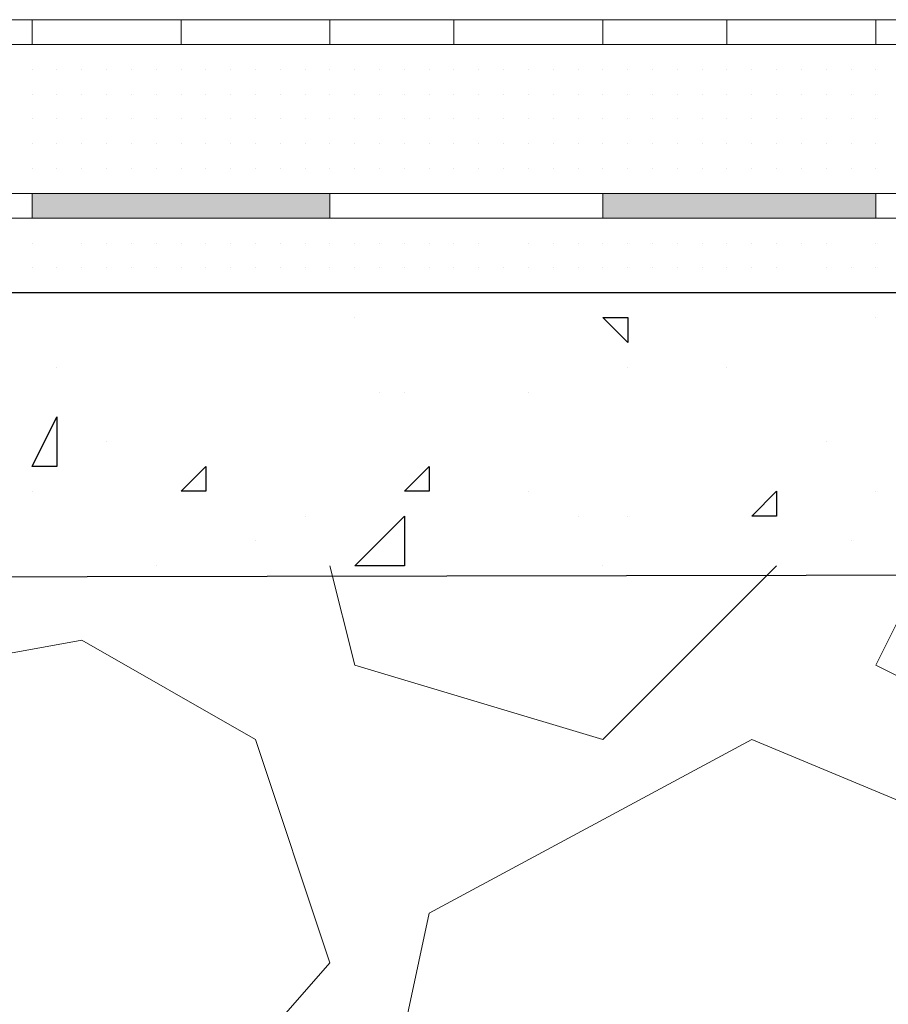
# Model space of a CAD drawing. Header units: metres. Extents: x 5.7 to 89.8, y 4 to 63.5.
# Tile 374 of 475: x 61.561 to 61.898, y 49.475 to 49.858. Entities that reach past the tile are written whole.
import ezdxf

# ---------------------------------------------------------------- set-up
doc = ezdxf.new("R2010")
doc.units = ezdxf.units.M
doc.header["$MEASUREMENT"] = 0
for name, color, linetype in [('PDF17_hatch', 7, 'Continuous'), ('PDF17_hatch-borshi', 7, 'Continuous'), ('PDF17_Isogam', 7, 'Continuous'), ('PDF17_kaff', 7, 'Continuous')]:
    doc.layers.add(name, color=color, linetype=linetype)

msp = doc.modelspace()

# ---------------------------------------------------------------- linework, layer by layer
at = {"layer": 'PDF17_hatch', "lineweight": 25}
for points in [[(61.69105, 49.74194), (61.69105, 49.74194)], [(61.8933, 49.74194), (61.8933, 49.74194)], [(61.57547, 49.72268), (61.57547, 49.72268)], [(61.79699, 49.72268), (61.79699, 49.72268)], [(61.83551, 49.72268), (61.83551, 49.72268)], [(61.70068, 49.71304), (61.70068, 49.71304)], [(61.71031, 49.71304), (61.71031, 49.71304)], [(61.75846, 49.71304), (61.75846, 49.71304)], [(61.59473, 49.69378), (61.59473, 49.69378)], [(61.59473, 49.69378), (61.59473, 49.69378)], [(61.87404, 49.69378), (61.87404, 49.69378)], [(61.56584, 49.67452), (61.56584, 49.67452)], [(61.75846, 49.67452), (61.75846, 49.67452)], [(61.8933, 49.67452), (61.8933, 49.67452)], [(61.67178, 49.66489), (61.67178, 49.66489)], [(61.77773, 49.66489), (61.77773, 49.66489)], [(61.79699, 49.66489), (61.79699, 49.66489)], [(61.65252, 49.65526), (61.65252, 49.65526)], [(61.88367, 49.65526), (61.88367, 49.65526)], [(61.614, 49.64563), (61.614, 49.64563)], [(61.69105, 49.64563), (61.69105, 49.64563)], [(61.71031, 49.64563), (61.71031, 49.64563)], [(61.78736, 49.64563), (61.78736, 49.64563)]]:
    msp.add_lwpolyline(points, dxfattribs=at)
for points in [[(61.79699, 49.74194), (61.79699, 49.73231), (61.78736, 49.74194)], [(61.57547, 49.70341), (61.57547, 49.68415), (61.56584, 49.68415)], [(61.63326, 49.68415), (61.63326, 49.67452), (61.62363, 49.67452)], [(61.71994, 49.68415), (61.71994, 49.67452), (61.71031, 49.67452)], [(61.85478, 49.67452), (61.85478, 49.66489), (61.84515, 49.66489)], [(61.71031, 49.64563), (61.69105, 49.64563), (61.71031, 49.66489)]]:
    msp.add_lwpolyline(points, close=True, dxfattribs=at)
at = {"layer": 'PDF17_hatch-borshi', "lineweight": 18}
for points in [[(61.56584, 49.84788), (61.56584, 49.84788)], [(61.57547, 49.84788), (61.57547, 49.84788)], [(61.5851, 49.84788), (61.5851, 49.84788)], [(61.5851, 49.84788), (61.5851, 49.84788)], [(61.5851, 49.84788), (61.5851, 49.84788)], [(61.59473, 49.84788), (61.59473, 49.84788)], [(61.59473, 49.84788), (61.59473, 49.84788)], [(61.60437, 49.84788), (61.60437, 49.84788)], [(61.60437, 49.84788), (61.60437, 49.84788)], [(61.614, 49.84788), (61.614, 49.84788)], [(61.614, 49.84788), (61.614, 49.84788)], [(61.62363, 49.84788), (61.62363, 49.84788)], [(61.63326, 49.84788), (61.63326, 49.84788)], [(61.63326, 49.84788), (61.63326, 49.84788)], [(61.63326, 49.84788), (61.63326, 49.84788)], [(61.64289, 49.84788), (61.64289, 49.84788)], [(61.64289, 49.84788), (61.64289, 49.84788)], [(61.65252, 49.84788), (61.65252, 49.84788)], [(61.65252, 49.84788), (61.65252, 49.84788)], [(61.66215, 49.84788), (61.66215, 49.84788)], [(61.67178, 49.84788), (61.67178, 49.84788)], [(61.68142, 49.84788), (61.68142, 49.84788)], [(61.69105, 49.84788), (61.69105, 49.84788)], [(61.69105, 49.84788), (61.69105, 49.84788)], [(61.70068, 49.84788), (61.70068, 49.84788)], [(61.70068, 49.84788), (61.70068, 49.84788)], [(61.70068, 49.84788), (61.70068, 49.84788)], [(61.71994, 49.84788), (61.71994, 49.84788)], [(61.71994, 49.84788), (61.71994, 49.84788)], [(61.7392, 49.84788), (61.7392, 49.84788)], [(61.75846, 49.84788), (61.75846, 49.84788)], [(61.7681, 49.84788), (61.7681, 49.84788)], [(61.78736, 49.84788), (61.78736, 49.84788)], [(61.79699, 49.84788), (61.79699, 49.84788)], [(61.80662, 49.84788), (61.80662, 49.84788)], [(61.80662, 49.84788), (61.80662, 49.84788)], [(61.82588, 49.84788), (61.82588, 49.84788)], [(61.83551, 49.84788), (61.83551, 49.84788)], [(61.84515, 49.84788), (61.84515, 49.84788)], [(61.85478, 49.84788), (61.85478, 49.84788)], [(61.86441, 49.84788), (61.86441, 49.84788)], [(61.87404, 49.84788), (61.87404, 49.84788)], [(61.87404, 49.84788), (61.87404, 49.84788)], [(61.88367, 49.84788), (61.88367, 49.84788)], [(61.8933, 49.84788), (61.8933, 49.84788)], [(61.8933, 49.84788), (61.8933, 49.84788)], [(61.56584, 49.83825), (61.56584, 49.83825)], [(61.56584, 49.83825), (61.56584, 49.83825)], [(61.56584, 49.83825), (61.56584, 49.83825)], [(61.56584, 49.83825), (61.56584, 49.83825)], [(61.57547, 49.83825), (61.57547, 49.83825)], [(61.57547, 49.83825), (61.57547, 49.83825)], [(61.57547, 49.83825), (61.57547, 49.83825)], [(61.57547, 49.83825), (61.57547, 49.83825)], [(61.5851, 49.83825), (61.5851, 49.83825)], [(61.5851, 49.83825), (61.5851, 49.83825)], [(61.5851, 49.83825), (61.5851, 49.83825)], [(61.5851, 49.83825), (61.5851, 49.83825)], [(61.59473, 49.83825), (61.59473, 49.83825)], [(61.59473, 49.83825), (61.59473, 49.83825)], [(61.60437, 49.83825), (61.60437, 49.83825)], [(61.60437, 49.83825), (61.60437, 49.83825)], [(61.60437, 49.83825), (61.60437, 49.83825)], [(61.614, 49.83825), (61.614, 49.83825)], [(61.614, 49.83825), (61.614, 49.83825)], [(61.614, 49.83825), (61.614, 49.83825)], [(61.62363, 49.83825), (61.62363, 49.83825)], [(61.62363, 49.83825), (61.62363, 49.83825)], [(61.62363, 49.83825), (61.62363, 49.83825)], [(61.62363, 49.83825), (61.62363, 49.83825)], [(61.63326, 49.83825), (61.63326, 49.83825)], [(61.63326, 49.83825), (61.63326, 49.83825)], [(61.63326, 49.83825), (61.63326, 49.83825)], [(61.64289, 49.83825), (61.64289, 49.83825)], [(61.64289, 49.83825), (61.64289, 49.83825)], [(61.64289, 49.83825), (61.64289, 49.83825)], [(61.64289, 49.83825), (61.64289, 49.83825)], [(61.65252, 49.83825), (61.65252, 49.83825)], [(61.65252, 49.83825), (61.65252, 49.83825)], [(61.65252, 49.83825), (61.65252, 49.83825)], [(61.65252, 49.83825), (61.65252, 49.83825)], [(61.65252, 49.83825), (61.65252, 49.83825)], [(61.66215, 49.83825), (61.66215, 49.83825)], [(61.66215, 49.83825), (61.66215, 49.83825)], [(61.66215, 49.83825), (61.66215, 49.83825)], [(61.66215, 49.83825), (61.66215, 49.83825)], [(61.67178, 49.83825), (61.67178, 49.83825)], [(61.67178, 49.83825), (61.67178, 49.83825)], [(61.67178, 49.83825), (61.67178, 49.83825)], [(61.67178, 49.83825), (61.67178, 49.83825)], [(61.68142, 49.83825), (61.68142, 49.83825)], [(61.68142, 49.83825), (61.68142, 49.83825)], [(61.68142, 49.83825), (61.68142, 49.83825)], [(61.68142, 49.83825), (61.68142, 49.83825)], [(61.69105, 49.83825), (61.69105, 49.83825)], [(61.69105, 49.83825), (61.69105, 49.83825)], [(61.69105, 49.83825), (61.69105, 49.83825)], [(61.70068, 49.83825), (61.70068, 49.83825)], [(61.70068, 49.83825), (61.70068, 49.83825)], [(61.71031, 49.83825), (61.71031, 49.83825)], [(61.71031, 49.83825), (61.71031, 49.83825)], [(61.71031, 49.83825), (61.71031, 49.83825)], [(61.71031, 49.83825), (61.71031, 49.83825)], [(61.71994, 49.83825), (61.71994, 49.83825)], [(61.71994, 49.83825), (61.71994, 49.83825)], [(61.71994, 49.83825), (61.71994, 49.83825)], [(61.72957, 49.83825), (61.72957, 49.83825)], [(61.72957, 49.83825), (61.72957, 49.83825)], [(61.72957, 49.83825), (61.72957, 49.83825)], [(61.72957, 49.83825), (61.72957, 49.83825)], [(61.7392, 49.83825), (61.7392, 49.83825)], [(61.7392, 49.83825), (61.7392, 49.83825)], [(61.7392, 49.83825), (61.7392, 49.83825)], [(61.7392, 49.83825), (61.7392, 49.83825)], [(61.74883, 49.83825), (61.74883, 49.83825)], [(61.74883, 49.83825), (61.74883, 49.83825)], [(61.74883, 49.83825), (61.74883, 49.83825)], [(61.74883, 49.83825), (61.74883, 49.83825)], [(61.75846, 49.83825), (61.75846, 49.83825)], [(61.75846, 49.83825), (61.75846, 49.83825)], [(61.75846, 49.83825), (61.75846, 49.83825)], [(61.7681, 49.83825), (61.7681, 49.83825)], [(61.7681, 49.83825), (61.7681, 49.83825)], [(61.7681, 49.83825), (61.7681, 49.83825)], [(61.7681, 49.83825), (61.7681, 49.83825)], [(61.77773, 49.83825), (61.77773, 49.83825)], [(61.77773, 49.83825), (61.77773, 49.83825)], [(61.77773, 49.83825), (61.77773, 49.83825)], [(61.77773, 49.83825), (61.77773, 49.83825)], [(61.78736, 49.83825), (61.78736, 49.83825)], [(61.78736, 49.83825), (61.78736, 49.83825)], [(61.78736, 49.83825), (61.78736, 49.83825)], [(61.78736, 49.83825), (61.78736, 49.83825)], [(61.79699, 49.83825), (61.79699, 49.83825)], [(61.79699, 49.83825), (61.79699, 49.83825)], [(61.79699, 49.83825), (61.79699, 49.83825)], [(61.79699, 49.83825), (61.79699, 49.83825)], [(61.80662, 49.83825), (61.80662, 49.83825)], [(61.81625, 49.83825), (61.81625, 49.83825)], [(61.81625, 49.83825), (61.81625, 49.83825)], [(61.81625, 49.83825), (61.81625, 49.83825)], [(61.82588, 49.83825), (61.82588, 49.83825)], [(61.82588, 49.83825), (61.82588, 49.83825)], [(61.83551, 49.83825), (61.83551, 49.83825)], [(61.83551, 49.83825), (61.83551, 49.83825)], [(61.83551, 49.83825), (61.83551, 49.83825)], [(61.83551, 49.83825), (61.83551, 49.83825)], [(61.84515, 49.83825), (61.84515, 49.83825)], [(61.84515, 49.83825), (61.84515, 49.83825)], [(61.84515, 49.83825), (61.84515, 49.83825)], [(61.85478, 49.83825), (61.85478, 49.83825)], [(61.85478, 49.83825), (61.85478, 49.83825)], [(61.85478, 49.83825), (61.85478, 49.83825)], [(61.86441, 49.83825), (61.86441, 49.83825)], [(61.86441, 49.83825), (61.86441, 49.83825)], [(61.86441, 49.83825), (61.86441, 49.83825)], [(61.86441, 49.83825), (61.86441, 49.83825)], [(61.87404, 49.83825), (61.87404, 49.83825)], [(61.87404, 49.83825), (61.87404, 49.83825)], [(61.88367, 49.83825), (61.88367, 49.83825)], [(61.88367, 49.83825), (61.88367, 49.83825)], [(61.88367, 49.83825), (61.88367, 49.83825)], [(61.88367, 49.83825), (61.88367, 49.83825)], [(61.8933, 49.83825), (61.8933, 49.83825)], [(61.8933, 49.83825), (61.8933, 49.83825)], [(61.56584, 49.82862), (61.56584, 49.82862)], [(61.56584, 49.82862), (61.56584, 49.82862)], [(61.56584, 49.82862), (61.56584, 49.82862)], [(61.56584, 49.82862), (61.56584, 49.82862)], [(61.57547, 49.82862), (61.57547, 49.82862)], [(61.57547, 49.82862), (61.57547, 49.82862)], [(61.57547, 49.82862), (61.57547, 49.82862)], [(61.57547, 49.82862), (61.57547, 49.82862)], [(61.57547, 49.82862), (61.57547, 49.82862)], [(61.5851, 49.82862), (61.5851, 49.82862)], [(61.5851, 49.82862), (61.5851, 49.82862)], [(61.5851, 49.82862), (61.5851, 49.82862)], [(61.59473, 49.82862), (61.59473, 49.82862)], [(61.59473, 49.82862), (61.59473, 49.82862)], [(61.59473, 49.82862), (61.59473, 49.82862)], [(61.59473, 49.82862), (61.59473, 49.82862)], [(61.60437, 49.82862), (61.60437, 49.82862)], [(61.60437, 49.82862), (61.60437, 49.82862)], [(61.60437, 49.82862), (61.60437, 49.82862)], [(61.60437, 49.82862), (61.60437, 49.82862)], [(61.614, 49.82862), (61.614, 49.82862)], [(61.614, 49.82862), (61.614, 49.82862)], [(61.614, 49.82862), (61.614, 49.82862)], [(61.62363, 49.82862), (61.62363, 49.82862)], [(61.62363, 49.82862), (61.62363, 49.82862)], [(61.63326, 49.82862), (61.63326, 49.82862)], [(61.63326, 49.82862), (61.63326, 49.82862)], [(61.63326, 49.82862), (61.63326, 49.82862)], [(61.64289, 49.82862), (61.64289, 49.82862)], [(61.64289, 49.82862), (61.64289, 49.82862)], [(61.64289, 49.82862), (61.64289, 49.82862)], [(61.64289, 49.82862), (61.64289, 49.82862)], [(61.65252, 49.82862), (61.65252, 49.82862)], [(61.65252, 49.82862), (61.65252, 49.82862)], [(61.65252, 49.82862), (61.65252, 49.82862)], [(61.65252, 49.82862), (61.65252, 49.82862)], [(61.66215, 49.82862), (61.66215, 49.82862)], [(61.66215, 49.82862), (61.66215, 49.82862)], [(61.66215, 49.82862), (61.66215, 49.82862)], [(61.66215, 49.82862), (61.66215, 49.82862)], [(61.67178, 49.82862), (61.67178, 49.82862)], [(61.67178, 49.82862), (61.67178, 49.82862)], [(61.67178, 49.82862), (61.67178, 49.82862)], [(61.67178, 49.82862), (61.67178, 49.82862)], [(61.67178, 49.82862), (61.67178, 49.82862)], [(61.68142, 49.82862), (61.68142, 49.82862)], [(61.68142, 49.82862), (61.68142, 49.82862)], [(61.68142, 49.82862), (61.68142, 49.82862)], [(61.68142, 49.82862), (61.68142, 49.82862)], [(61.68142, 49.82862), (61.68142, 49.82862)], [(61.69105, 49.82862), (61.69105, 49.82862)], [(61.69105, 49.82862), (61.69105, 49.82862)], [(61.69105, 49.82862), (61.69105, 49.82862)], [(61.69105, 49.82862), (61.69105, 49.82862)], [(61.70068, 49.82862), (61.70068, 49.82862)], [(61.70068, 49.82862), (61.70068, 49.82862)], [(61.70068, 49.82862), (61.70068, 49.82862)], [(61.70068, 49.82862), (61.70068, 49.82862)], [(61.71031, 49.82862), (61.71031, 49.82862)], [(61.71031, 49.82862), (61.71031, 49.82862)], [(61.71031, 49.82862), (61.71031, 49.82862)], [(61.71031, 49.82862), (61.71031, 49.82862)], [(61.71994, 49.82862), (61.71994, 49.82862)], [(61.71994, 49.82862), (61.71994, 49.82862)], [(61.71994, 49.82862), (61.71994, 49.82862)], [(61.71994, 49.82862), (61.71994, 49.82862)], [(61.72957, 49.82862), (61.72957, 49.82862)], [(61.72957, 49.82862), (61.72957, 49.82862)], [(61.7392, 49.82862), (61.7392, 49.82862)], [(61.7392, 49.82862), (61.7392, 49.82862)], [(61.7392, 49.82862), (61.7392, 49.82862)], [(61.7392, 49.82862), (61.7392, 49.82862)], [(61.7392, 49.82862), (61.7392, 49.82862)], [(61.74883, 49.82862), (61.74883, 49.82862)], [(61.74883, 49.82862), (61.74883, 49.82862)], [(61.75846, 49.82862), (61.75846, 49.82862)], [(61.75846, 49.82862), (61.75846, 49.82862)], [(61.75846, 49.82862), (61.75846, 49.82862)], [(61.75846, 49.82862), (61.75846, 49.82862)], [(61.7681, 49.82862), (61.7681, 49.82862)], [(61.7681, 49.82862), (61.7681, 49.82862)], [(61.7681, 49.82862), (61.7681, 49.82862)], [(61.7681, 49.82862), (61.7681, 49.82862)], [(61.77773, 49.82862), (61.77773, 49.82862)], [(61.77773, 49.82862), (61.77773, 49.82862)], [(61.77773, 49.82862), (61.77773, 49.82862)], [(61.77773, 49.82862), (61.77773, 49.82862)], [(61.78736, 49.82862), (61.78736, 49.82862)], [(61.78736, 49.82862), (61.78736, 49.82862)], [(61.78736, 49.82862), (61.78736, 49.82862)], [(61.78736, 49.82862), (61.78736, 49.82862)], [(61.79699, 49.82862), (61.79699, 49.82862)], [(61.79699, 49.82862), (61.79699, 49.82862)], [(61.79699, 49.82862), (61.79699, 49.82862)], [(61.79699, 49.82862), (61.79699, 49.82862)], [(61.80662, 49.82862), (61.80662, 49.82862)], [(61.80662, 49.82862), (61.80662, 49.82862)], [(61.80662, 49.82862), (61.80662, 49.82862)], [(61.80662, 49.82862), (61.80662, 49.82862)], [(61.80662, 49.82862), (61.80662, 49.82862)], [(61.81625, 49.82862), (61.81625, 49.82862)], [(61.81625, 49.82862), (61.81625, 49.82862)], [(61.81625, 49.82862), (61.81625, 49.82862)], [(61.82588, 49.82862), (61.82588, 49.82862)], [(61.82588, 49.82862), (61.82588, 49.82862)], [(61.82588, 49.82862), (61.82588, 49.82862)], [(61.83551, 49.82862), (61.83551, 49.82862)], [(61.83551, 49.82862), (61.83551, 49.82862)], [(61.84515, 49.82862), (61.84515, 49.82862)], [(61.84515, 49.82862), (61.84515, 49.82862)], [(61.84515, 49.82862), (61.84515, 49.82862)], [(61.85478, 49.82862), (61.85478, 49.82862)], [(61.85478, 49.82862), (61.85478, 49.82862)], [(61.85478, 49.82862), (61.85478, 49.82862)], [(61.85478, 49.82862), (61.85478, 49.82862)], [(61.86441, 49.82862), (61.86441, 49.82862)], [(61.86441, 49.82862), (61.86441, 49.82862)], [(61.86441, 49.82862), (61.86441, 49.82862)], [(61.86441, 49.82862), (61.86441, 49.82862)], [(61.87404, 49.82862), (61.87404, 49.82862)], [(61.87404, 49.82862), (61.87404, 49.82862)], [(61.87404, 49.82862), (61.87404, 49.82862)], [(61.87404, 49.82862), (61.87404, 49.82862)], [(61.87404, 49.82862), (61.87404, 49.82862)], [(61.88367, 49.82862), (61.88367, 49.82862)], [(61.88367, 49.82862), (61.88367, 49.82862)], [(61.88367, 49.82862), (61.88367, 49.82862)], [(61.88367, 49.82862), (61.88367, 49.82862)], [(61.8933, 49.82862), (61.8933, 49.82862)], [(61.8933, 49.82862), (61.8933, 49.82862)], [(61.8933, 49.82862), (61.8933, 49.82862)], [(61.8933, 49.82862), (61.8933, 49.82862)], [(61.8933, 49.82862), (61.8933, 49.82862)], [(61.56584, 49.81899), (61.56584, 49.81899)], [(61.56584, 49.81899), (61.56584, 49.81899)], [(61.56584, 49.81899), (61.56584, 49.81899)], [(61.57547, 49.81899), (61.57547, 49.81899)], [(61.57547, 49.81899), (61.57547, 49.81899)], [(61.57547, 49.81899), (61.57547, 49.81899)], [(61.57547, 49.81899), (61.57547, 49.81899)], [(61.5851, 49.81899), (61.5851, 49.81899)], [(61.5851, 49.81899), (61.5851, 49.81899)], [(61.5851, 49.81899), (61.5851, 49.81899)], [(61.5851, 49.81899), (61.5851, 49.81899)], [(61.59473, 49.81899), (61.59473, 49.81899)], [(61.59473, 49.81899), (61.59473, 49.81899)], [(61.59473, 49.81899), (61.59473, 49.81899)], [(61.60437, 49.81899), (61.60437, 49.81899)], [(61.60437, 49.81899), (61.60437, 49.81899)], [(61.60437, 49.81899), (61.60437, 49.81899)], [(61.60437, 49.81899), (61.60437, 49.81899)], [(61.614, 49.81899), (61.614, 49.81899)], [(61.614, 49.81899), (61.614, 49.81899)], [(61.614, 49.81899), (61.614, 49.81899)], [(61.62363, 49.81899), (61.62363, 49.81899)], [(61.62363, 49.81899), (61.62363, 49.81899)], [(61.62363, 49.81899), (61.62363, 49.81899)], [(61.63326, 49.81899), (61.63326, 49.81899)], [(61.63326, 49.81899), (61.63326, 49.81899)], [(61.63326, 49.81899), (61.63326, 49.81899)], [(61.63326, 49.81899), (61.63326, 49.81899)], [(61.64289, 49.81899), (61.64289, 49.81899)], [(61.64289, 49.81899), (61.64289, 49.81899)], [(61.64289, 49.81899), (61.64289, 49.81899)], [(61.65252, 49.81899), (61.65252, 49.81899)], [(61.65252, 49.81899), (61.65252, 49.81899)], [(61.65252, 49.81899), (61.65252, 49.81899)], [(61.66215, 49.81899), (61.66215, 49.81899)], [(61.66215, 49.81899), (61.66215, 49.81899)], [(61.66215, 49.81899), (61.66215, 49.81899)], [(61.67178, 49.81899), (61.67178, 49.81899)], [(61.67178, 49.81899), (61.67178, 49.81899)], [(61.68142, 49.81899), (61.68142, 49.81899)], [(61.68142, 49.81899), (61.68142, 49.81899)], [(61.68142, 49.81899), (61.68142, 49.81899)], [(61.69105, 49.81899), (61.69105, 49.81899)], [(61.69105, 49.81899), (61.69105, 49.81899)], [(61.69105, 49.81899), (61.69105, 49.81899)], [(61.70068, 49.81899), (61.70068, 49.81899)], [(61.70068, 49.81899), (61.70068, 49.81899)], [(61.70068, 49.81899), (61.70068, 49.81899)], [(61.70068, 49.81899), (61.70068, 49.81899)], [(61.71031, 49.81899), (61.71031, 49.81899)], [(61.71031, 49.81899), (61.71031, 49.81899)], [(61.71031, 49.81899), (61.71031, 49.81899)], [(61.71031, 49.81899), (61.71031, 49.81899)], [(61.71031, 49.81899), (61.71031, 49.81899)], [(61.71994, 49.81899), (61.71994, 49.81899)], [(61.71994, 49.81899), (61.71994, 49.81899)], [(61.72957, 49.81899), (61.72957, 49.81899)], [(61.72957, 49.81899), (61.72957, 49.81899)], [(61.72957, 49.81899), (61.72957, 49.81899)], [(61.72957, 49.81899), (61.72957, 49.81899)], [(61.7392, 49.81899), (61.7392, 49.81899)], [(61.7392, 49.81899), (61.7392, 49.81899)], [(61.7392, 49.81899), (61.7392, 49.81899)], [(61.74883, 49.81899), (61.74883, 49.81899)], [(61.74883, 49.81899), (61.74883, 49.81899)], [(61.74883, 49.81899), (61.74883, 49.81899)], [(61.74883, 49.81899), (61.74883, 49.81899)], [(61.75846, 49.81899), (61.75846, 49.81899)], [(61.75846, 49.81899), (61.75846, 49.81899)], [(61.7681, 49.81899), (61.7681, 49.81899)], [(61.7681, 49.81899), (61.7681, 49.81899)], [(61.7681, 49.81899), (61.7681, 49.81899)], [(61.7681, 49.81899), (61.7681, 49.81899)], [(61.77773, 49.81899), (61.77773, 49.81899)], [(61.77773, 49.81899), (61.77773, 49.81899)], [(61.77773, 49.81899), (61.77773, 49.81899)], [(61.78736, 49.81899), (61.78736, 49.81899)], [(61.78736, 49.81899), (61.78736, 49.81899)], [(61.78736, 49.81899), (61.78736, 49.81899)], [(61.79699, 49.81899), (61.79699, 49.81899)], [(61.79699, 49.81899), (61.79699, 49.81899)], [(61.79699, 49.81899), (61.79699, 49.81899)], [(61.79699, 49.81899), (61.79699, 49.81899)], [(61.79699, 49.81899), (61.79699, 49.81899)], [(61.80662, 49.81899), (61.80662, 49.81899)], [(61.80662, 49.81899), (61.80662, 49.81899)], [(61.81625, 49.81899), (61.81625, 49.81899)], [(61.81625, 49.81899), (61.81625, 49.81899)], [(61.81625, 49.81899), (61.81625, 49.81899)], [(61.81625, 49.81899), (61.81625, 49.81899)], [(61.82588, 49.81899), (61.82588, 49.81899)], [(61.82588, 49.81899), (61.82588, 49.81899)], [(61.82588, 49.81899), (61.82588, 49.81899)], [(61.83551, 49.81899), (61.83551, 49.81899)], [(61.83551, 49.81899), (61.83551, 49.81899)], [(61.83551, 49.81899), (61.83551, 49.81899)], [(61.83551, 49.81899), (61.83551, 49.81899)], [(61.84515, 49.81899), (61.84515, 49.81899)], [(61.84515, 49.81899), (61.84515, 49.81899)], [(61.84515, 49.81899), (61.84515, 49.81899)], [(61.85478, 49.81899), (61.85478, 49.81899)], [(61.85478, 49.81899), (61.85478, 49.81899)], [(61.85478, 49.81899), (61.85478, 49.81899)], [(61.86441, 49.81899), (61.86441, 49.81899)], [(61.86441, 49.81899), (61.86441, 49.81899)], [(61.86441, 49.81899), (61.86441, 49.81899)], [(61.87404, 49.81899), (61.87404, 49.81899)], [(61.87404, 49.81899), (61.87404, 49.81899)], [(61.88367, 49.81899), (61.88367, 49.81899)], [(61.88367, 49.81899), (61.88367, 49.81899)], [(61.88367, 49.81899), (61.88367, 49.81899)], [(61.8933, 49.81899), (61.8933, 49.81899)], [(61.8933, 49.81899), (61.8933, 49.81899)], [(61.8933, 49.81899), (61.8933, 49.81899)], [(61.56584, 49.80936), (61.56584, 49.80936)], [(61.56584, 49.80936), (61.56584, 49.80936)], [(61.56584, 49.80936), (61.56584, 49.80936)], [(61.57547, 49.80936), (61.57547, 49.80936)], [(61.57547, 49.80936), (61.57547, 49.80936)], [(61.57547, 49.80936), (61.57547, 49.80936)], [(61.5851, 49.80936), (61.5851, 49.80936)], [(61.5851, 49.80936), (61.5851, 49.80936)], [(61.59473, 49.80936), (61.59473, 49.80936)], [(61.59473, 49.80936), (61.59473, 49.80936)], [(61.60437, 49.80936), (61.60437, 49.80936)], [(61.60437, 49.80936), (61.60437, 49.80936)], [(61.60437, 49.80936), (61.60437, 49.80936)], [(61.60437, 49.80936), (61.60437, 49.80936)], [(61.614, 49.80936), (61.614, 49.80936)], [(61.614, 49.80936), (61.614, 49.80936)], [(61.614, 49.80936), (61.614, 49.80936)], [(61.62363, 49.80936), (61.62363, 49.80936)], [(61.62363, 49.80936), (61.62363, 49.80936)], [(61.62363, 49.80936), (61.62363, 49.80936)], [(61.63326, 49.80936), (61.63326, 49.80936)], [(61.63326, 49.80936), (61.63326, 49.80936)], [(61.63326, 49.80936), (61.63326, 49.80936)], [(61.63326, 49.80936), (61.63326, 49.80936)], [(61.64289, 49.80936), (61.64289, 49.80936)], [(61.64289, 49.80936), (61.64289, 49.80936)], [(61.64289, 49.80936), (61.64289, 49.80936)], [(61.64289, 49.80936), (61.64289, 49.80936)], [(61.65252, 49.80936), (61.65252, 49.80936)], [(61.65252, 49.80936), (61.65252, 49.80936)], [(61.65252, 49.80936), (61.65252, 49.80936)], [(61.65252, 49.80936), (61.65252, 49.80936)], [(61.66215, 49.80936), (61.66215, 49.80936)], [(61.66215, 49.80936), (61.66215, 49.80936)], [(61.66215, 49.80936), (61.66215, 49.80936)], [(61.67178, 49.80936), (61.67178, 49.80936)], [(61.67178, 49.80936), (61.67178, 49.80936)], [(61.67178, 49.80936), (61.67178, 49.80936)], [(61.68142, 49.80936), (61.68142, 49.80936)], [(61.68142, 49.80936), (61.68142, 49.80936)], [(61.69105, 49.80936), (61.69105, 49.80936)], [(61.69105, 49.80936), (61.69105, 49.80936)], [(61.69105, 49.80936), (61.69105, 49.80936)], [(61.70068, 49.80936), (61.70068, 49.80936)], [(61.71031, 49.80936), (61.71031, 49.80936)], [(61.71031, 49.80936), (61.71031, 49.80936)], [(61.71031, 49.80936), (61.71031, 49.80936)], [(61.71031, 49.80936), (61.71031, 49.80936)], [(61.71994, 49.80936), (61.71994, 49.80936)], [(61.71994, 49.80936), (61.71994, 49.80936)], [(61.71994, 49.80936), (61.71994, 49.80936)], [(61.71994, 49.80936), (61.71994, 49.80936)], [(61.72957, 49.80936), (61.72957, 49.80936)], [(61.72957, 49.80936), (61.72957, 49.80936)], [(61.7392, 49.80936), (61.7392, 49.80936)], [(61.7392, 49.80936), (61.7392, 49.80936)], [(61.7392, 49.80936), (61.7392, 49.80936)], [(61.7392, 49.80936), (61.7392, 49.80936)], [(61.7392, 49.80936), (61.7392, 49.80936)], [(61.74883, 49.80936), (61.74883, 49.80936)], [(61.74883, 49.80936), (61.74883, 49.80936)], [(61.75846, 49.80936), (61.75846, 49.80936)], [(61.75846, 49.80936), (61.75846, 49.80936)], [(61.75846, 49.80936), (61.75846, 49.80936)], [(61.75846, 49.80936), (61.75846, 49.80936)], [(61.7681, 49.80936), (61.7681, 49.80936)], [(61.7681, 49.80936), (61.7681, 49.80936)], [(61.7681, 49.80936), (61.7681, 49.80936)], [(61.7681, 49.80936), (61.7681, 49.80936)], [(61.77773, 49.80936), (61.77773, 49.80936)], [(61.77773, 49.80936), (61.77773, 49.80936)], [(61.77773, 49.80936), (61.77773, 49.80936)], [(61.77773, 49.80936), (61.77773, 49.80936)], [(61.78736, 49.80936), (61.78736, 49.80936)], [(61.78736, 49.80936), (61.78736, 49.80936)], [(61.78736, 49.80936), (61.78736, 49.80936)], [(61.79699, 49.80936), (61.79699, 49.80936)], [(61.79699, 49.80936), (61.79699, 49.80936)], [(61.79699, 49.80936), (61.79699, 49.80936)], [(61.80662, 49.80936), (61.80662, 49.80936)], [(61.80662, 49.80936), (61.80662, 49.80936)], [(61.80662, 49.80936), (61.80662, 49.80936)], [(61.81625, 49.80936), (61.81625, 49.80936)], [(61.82588, 49.80936), (61.82588, 49.80936)], [(61.82588, 49.80936), (61.82588, 49.80936)], [(61.82588, 49.80936), (61.82588, 49.80936)], [(61.82588, 49.80936), (61.82588, 49.80936)], [(61.83551, 49.80936), (61.83551, 49.80936)], [(61.83551, 49.80936), (61.83551, 49.80936)], [(61.84515, 49.80936), (61.84515, 49.80936)], [(61.84515, 49.80936), (61.84515, 49.80936)], [(61.84515, 49.80936), (61.84515, 49.80936)], [(61.84515, 49.80936), (61.84515, 49.80936)], [(61.85478, 49.80936), (61.85478, 49.80936)], [(61.85478, 49.80936), (61.85478, 49.80936)], [(61.85478, 49.80936), (61.85478, 49.80936)], [(61.85478, 49.80936), (61.85478, 49.80936)], [(61.86441, 49.80936), (61.86441, 49.80936)], [(61.86441, 49.80936), (61.86441, 49.80936)], [(61.86441, 49.80936), (61.86441, 49.80936)], [(61.87404, 49.80936), (61.87404, 49.80936)], [(61.87404, 49.80936), (61.87404, 49.80936)], [(61.87404, 49.80936), (61.87404, 49.80936)], [(61.87404, 49.80936), (61.87404, 49.80936)], [(61.88367, 49.80936), (61.88367, 49.80936)], [(61.88367, 49.80936), (61.88367, 49.80936)], [(61.88367, 49.80936), (61.88367, 49.80936)], [(61.8933, 49.80936), (61.8933, 49.80936)], [(61.8933, 49.80936), (61.8933, 49.80936)], [(61.8933, 49.80936), (61.8933, 49.80936)], [(61.56584, 49.79972), (61.56584, 49.79972)], [(61.56584, 49.79972), (61.56584, 49.79972)], [(61.56584, 49.79972), (61.56584, 49.79972)], [(61.56584, 49.79972), (61.56584, 49.79972)], [(61.57547, 49.79972), (61.57547, 49.79972)], [(61.57547, 49.79972), (61.57547, 49.79972)], [(61.57547, 49.79972), (61.57547, 49.79972)], [(61.57547, 49.79972), (61.57547, 49.79972)], [(61.5851, 49.79972), (61.5851, 49.79972)], [(61.5851, 49.79972), (61.5851, 49.79972)], [(61.5851, 49.79972), (61.5851, 49.79972)], [(61.5851, 49.79972), (61.5851, 49.79972)], [(61.59473, 49.79972), (61.59473, 49.79972)], [(61.59473, 49.79972), (61.59473, 49.79972)], [(61.59473, 49.79972), (61.59473, 49.79972)], [(61.60437, 49.79972), (61.60437, 49.79972)], [(61.60437, 49.79972), (61.60437, 49.79972)], [(61.60437, 49.79972), (61.60437, 49.79972)], [(61.60437, 49.79972), (61.60437, 49.79972)], [(61.614, 49.79972), (61.614, 49.79972)], [(61.614, 49.79972), (61.614, 49.79972)], [(61.614, 49.79972), (61.614, 49.79972)], [(61.62363, 49.79972), (61.62363, 49.79972)], [(61.62363, 49.79972), (61.62363, 49.79972)], [(61.62363, 49.79972), (61.62363, 49.79972)], [(61.63326, 49.79972), (61.63326, 49.79972)], [(61.63326, 49.79972), (61.63326, 49.79972)], [(61.63326, 49.79972), (61.63326, 49.79972)], [(61.64289, 49.79972), (61.64289, 49.79972)], [(61.64289, 49.79972), (61.64289, 49.79972)], [(61.64289, 49.79972), (61.64289, 49.79972)], [(61.64289, 49.79972), (61.64289, 49.79972)], [(61.65252, 49.79972), (61.65252, 49.79972)], [(61.65252, 49.79972), (61.65252, 49.79972)], [(61.65252, 49.79972), (61.65252, 49.79972)], [(61.66215, 49.79972), (61.66215, 49.79972)], [(61.66215, 49.79972), (61.66215, 49.79972)], [(61.66215, 49.79972), (61.66215, 49.79972)], [(61.66215, 49.79972), (61.66215, 49.79972)], [(61.66215, 49.79972), (61.66215, 49.79972)], [(61.66215, 49.79972), (61.66215, 49.79972)], [(61.67178, 49.79972), (61.67178, 49.79972)], [(61.67178, 49.79972), (61.67178, 49.79972)], [(61.67178, 49.79972), (61.67178, 49.79972)], [(61.68142, 49.79972), (61.68142, 49.79972)], [(61.68142, 49.79972), (61.68142, 49.79972)], [(61.68142, 49.79972), (61.68142, 49.79972)], [(61.68142, 49.79972), (61.68142, 49.79972)], [(61.68142, 49.79972), (61.68142, 49.79972)], [(61.69105, 49.79972), (61.69105, 49.79972)], [(61.69105, 49.79972), (61.69105, 49.79972)], [(61.69105, 49.79972), (61.69105, 49.79972)], [(61.69105, 49.79972), (61.69105, 49.79972)], [(61.69105, 49.79972), (61.69105, 49.79972)], [(61.70068, 49.79972), (61.70068, 49.79972)], [(61.70068, 49.79972), (61.70068, 49.79972)], [(61.70068, 49.79972), (61.70068, 49.79972)], [(61.70068, 49.79972), (61.70068, 49.79972)], [(61.71031, 49.79972), (61.71031, 49.79972)], [(61.71031, 49.79972), (61.71031, 49.79972)], [(61.71031, 49.79972), (61.71031, 49.79972)], [(61.71031, 49.79972), (61.71031, 49.79972)], [(61.71994, 49.79972), (61.71994, 49.79972)], [(61.71994, 49.79972), (61.71994, 49.79972)], [(61.72957, 49.79972), (61.72957, 49.79972)], [(61.72957, 49.79972), (61.72957, 49.79972)], [(61.72957, 49.79972), (61.72957, 49.79972)], [(61.7392, 49.79972), (61.7392, 49.79972)], [(61.7392, 49.79972), (61.7392, 49.79972)], [(61.74883, 49.79972), (61.74883, 49.79972)], [(61.74883, 49.79972), (61.74883, 49.79972)], [(61.74883, 49.79972), (61.74883, 49.79972)], [(61.74883, 49.79972), (61.74883, 49.79972)], [(61.74883, 49.79972), (61.74883, 49.79972)], [(61.75846, 49.79972), (61.75846, 49.79972)], [(61.75846, 49.79972), (61.75846, 49.79972)], [(61.75846, 49.79972), (61.75846, 49.79972)], [(61.7681, 49.79972), (61.7681, 49.79972)], [(61.7681, 49.79972), (61.7681, 49.79972)], [(61.7681, 49.79972), (61.7681, 49.79972)], [(61.7681, 49.79972), (61.7681, 49.79972)], [(61.7681, 49.79972), (61.7681, 49.79972)], [(61.77773, 49.79972), (61.77773, 49.79972)], [(61.77773, 49.79972), (61.77773, 49.79972)], [(61.77773, 49.79972), (61.77773, 49.79972)], [(61.77773, 49.79972), (61.77773, 49.79972)], [(61.78736, 49.79972), (61.78736, 49.79972)], [(61.78736, 49.79972), (61.78736, 49.79972)], [(61.78736, 49.79972), (61.78736, 49.79972)], [(61.78736, 49.79972), (61.78736, 49.79972)], [(61.79699, 49.79972), (61.79699, 49.79972)], [(61.79699, 49.79972), (61.79699, 49.79972)], [(61.79699, 49.79972), (61.79699, 49.79972)], [(61.79699, 49.79972), (61.79699, 49.79972)], [(61.79699, 49.79972), (61.79699, 49.79972)], [(61.79699, 49.79972), (61.79699, 49.79972)], [(61.80662, 49.79972), (61.80662, 49.79972)], [(61.80662, 49.79972), (61.80662, 49.79972)], [(61.80662, 49.79972), (61.80662, 49.79972)], [(61.81625, 49.79972), (61.81625, 49.79972)], [(61.81625, 49.79972), (61.81625, 49.79972)], [(61.81625, 49.79972), (61.81625, 49.79972)], [(61.81625, 49.79972), (61.81625, 49.79972)], [(61.82588, 49.79972), (61.82588, 49.79972)], [(61.82588, 49.79972), (61.82588, 49.79972)], [(61.82588, 49.79972), (61.82588, 49.79972)], [(61.83551, 49.79972), (61.83551, 49.79972)], [(61.83551, 49.79972), (61.83551, 49.79972)], [(61.83551, 49.79972), (61.83551, 49.79972)], [(61.84515, 49.79972), (61.84515, 49.79972)], [(61.84515, 49.79972), (61.84515, 49.79972)], [(61.84515, 49.79972), (61.84515, 49.79972)], [(61.85478, 49.79972), (61.85478, 49.79972)], [(61.85478, 49.79972), (61.85478, 49.79972)], [(61.85478, 49.79972), (61.85478, 49.79972)], [(61.85478, 49.79972), (61.85478, 49.79972)], [(61.86441, 49.79972), (61.86441, 49.79972)], [(61.86441, 49.79972), (61.86441, 49.79972)], [(61.86441, 49.79972), (61.86441, 49.79972)], [(61.86441, 49.79972), (61.86441, 49.79972)], [(61.86441, 49.79972), (61.86441, 49.79972)], [(61.87404, 49.79972), (61.87404, 49.79972)], [(61.87404, 49.79972), (61.87404, 49.79972)], [(61.87404, 49.79972), (61.87404, 49.79972)], [(61.87404, 49.79972), (61.87404, 49.79972)], [(61.88367, 49.79972), (61.88367, 49.79972)], [(61.88367, 49.79972), (61.88367, 49.79972)], [(61.88367, 49.79972), (61.88367, 49.79972)], [(61.88367, 49.79972), (61.88367, 49.79972)], [(61.8933, 49.79972), (61.8933, 49.79972)], [(61.8933, 49.79972), (61.8933, 49.79972)], [(61.8933, 49.79972), (61.8933, 49.79972)], [(61.57547, 49.79009), (61.57547, 49.79009)], [(61.5851, 49.79009), (61.5851, 49.79009)], [(61.60437, 49.79009), (61.60437, 49.79009)], [(61.60437, 49.79009), (61.60437, 49.79009)], [(61.614, 49.79009), (61.614, 49.79009)], [(61.614, 49.79009), (61.614, 49.79009)], [(61.62363, 49.79009), (61.62363, 49.79009)], [(61.63326, 49.79009), (61.63326, 49.79009)], [(61.63326, 49.79009), (61.63326, 49.79009)], [(61.64289, 49.79009), (61.64289, 49.79009)], [(61.65252, 49.79009), (61.65252, 49.79009)], [(61.66215, 49.79009), (61.66215, 49.79009)], [(61.67178, 49.79009), (61.67178, 49.79009)], [(61.67178, 49.79009), (61.67178, 49.79009)], [(61.69105, 49.79009), (61.69105, 49.79009)], [(61.69105, 49.79009), (61.69105, 49.79009)], [(61.70068, 49.79009), (61.70068, 49.79009)], [(61.71031, 49.79009), (61.71031, 49.79009)], [(61.71994, 49.79009), (61.71994, 49.79009)], [(61.71994, 49.79009), (61.71994, 49.79009)], [(61.72957, 49.79009), (61.72957, 49.79009)], [(61.72957, 49.79009), (61.72957, 49.79009)], [(61.7392, 49.79009), (61.7392, 49.79009)], [(61.7392, 49.79009), (61.7392, 49.79009)], [(61.7392, 49.79009), (61.7392, 49.79009)], [(61.75846, 49.79009), (61.75846, 49.79009)], [(61.75846, 49.79009), (61.75846, 49.79009)], [(61.77773, 49.79009), (61.77773, 49.79009)], [(61.79699, 49.79009), (61.79699, 49.79009)], [(61.82588, 49.79009), (61.82588, 49.79009)], [(61.82588, 49.79009), (61.82588, 49.79009)], [(61.83551, 49.79009), (61.83551, 49.79009)], [(61.84515, 49.79009), (61.84515, 49.79009)], [(61.84515, 49.79009), (61.84515, 49.79009)], [(61.86441, 49.79009), (61.86441, 49.79009)], [(61.87404, 49.79009), (61.87404, 49.79009)], [(61.8933, 49.79009), (61.8933, 49.79009)], [(61.5851, 49.78046), (61.5851, 49.78046)], [(61.614, 49.78046), (61.614, 49.78046)], [(61.62363, 49.78046), (61.62363, 49.78046)], [(61.63326, 49.78046), (61.63326, 49.78046)], [(61.66215, 49.78046), (61.66215, 49.78046)], [(61.69105, 49.78046), (61.69105, 49.78046)], [(61.69105, 49.78046), (61.69105, 49.78046)], [(61.69105, 49.78046), (61.69105, 49.78046)], [(61.70068, 49.78046), (61.70068, 49.78046)], [(61.71031, 49.78046), (61.71031, 49.78046)], [(61.71994, 49.78046), (61.71994, 49.78046)], [(61.71994, 49.78046), (61.71994, 49.78046)], [(61.7392, 49.78046), (61.7392, 49.78046)], [(61.75846, 49.78046), (61.75846, 49.78046)], [(61.7681, 49.78046), (61.7681, 49.78046)], [(61.7681, 49.78046), (61.7681, 49.78046)], [(61.78736, 49.78046), (61.78736, 49.78046)], [(61.78736, 49.78046), (61.78736, 49.78046)], [(61.79699, 49.78046), (61.79699, 49.78046)], [(61.80662, 49.78046), (61.80662, 49.78046)], [(61.82588, 49.78046), (61.82588, 49.78046)], [(61.82588, 49.78046), (61.82588, 49.78046)], [(61.83551, 49.78046), (61.83551, 49.78046)], [(61.85478, 49.78046), (61.85478, 49.78046)], [(61.85478, 49.78046), (61.85478, 49.78046)], [(61.85478, 49.78046), (61.85478, 49.78046)], [(61.86441, 49.78046), (61.86441, 49.78046)], [(61.87404, 49.78046), (61.87404, 49.78046)], [(61.87404, 49.78046), (61.87404, 49.78046)], [(61.88367, 49.78046), (61.88367, 49.78046)], [(61.88367, 49.78046), (61.88367, 49.78046)], [(61.8933, 49.78046), (61.8933, 49.78046)], [(61.56584, 49.77083), (61.56584, 49.77083)], [(61.56584, 49.77083), (61.56584, 49.77083)], [(61.56584, 49.77083), (61.56584, 49.77083)], [(61.5851, 49.77083), (61.5851, 49.77083)], [(61.59473, 49.77083), (61.59473, 49.77083)], [(61.59473, 49.77083), (61.59473, 49.77083)], [(61.60437, 49.77083), (61.60437, 49.77083)], [(61.614, 49.77083), (61.614, 49.77083)], [(61.62363, 49.77083), (61.62363, 49.77083)], [(61.62363, 49.77083), (61.62363, 49.77083)], [(61.63326, 49.77083), (61.63326, 49.77083)], [(61.63326, 49.77083), (61.63326, 49.77083)], [(61.64289, 49.77083), (61.64289, 49.77083)], [(61.65252, 49.77083), (61.65252, 49.77083)], [(61.65252, 49.77083), (61.65252, 49.77083)], [(61.65252, 49.77083), (61.65252, 49.77083)], [(61.66215, 49.77083), (61.66215, 49.77083)], [(61.66215, 49.77083), (61.66215, 49.77083)], [(61.66215, 49.77083), (61.66215, 49.77083)], [(61.67178, 49.77083), (61.67178, 49.77083)], [(61.67178, 49.77083), (61.67178, 49.77083)], [(61.67178, 49.77083), (61.67178, 49.77083)], [(61.68142, 49.77083), (61.68142, 49.77083)], [(61.69105, 49.77083), (61.69105, 49.77083)], [(61.70068, 49.77083), (61.70068, 49.77083)], [(61.70068, 49.77083), (61.70068, 49.77083)], [(61.70068, 49.77083), (61.70068, 49.77083)], [(61.71031, 49.77083), (61.71031, 49.77083)], [(61.71994, 49.77083), (61.71994, 49.77083)], [(61.72957, 49.77083), (61.72957, 49.77083)], [(61.72957, 49.77083), (61.72957, 49.77083)], [(61.72957, 49.77083), (61.72957, 49.77083)], [(61.7392, 49.77083), (61.7392, 49.77083)], [(61.75846, 49.77083), (61.75846, 49.77083)], [(61.75846, 49.77083), (61.75846, 49.77083)], [(61.7681, 49.77083), (61.7681, 49.77083)], [(61.77773, 49.77083), (61.77773, 49.77083)], [(61.77773, 49.77083), (61.77773, 49.77083)], [(61.78736, 49.77083), (61.78736, 49.77083)], [(61.78736, 49.77083), (61.78736, 49.77083)], [(61.79699, 49.77083), (61.79699, 49.77083)], [(61.79699, 49.77083), (61.79699, 49.77083)], [(61.79699, 49.77083), (61.79699, 49.77083)], [(61.80662, 49.77083), (61.80662, 49.77083)], [(61.80662, 49.77083), (61.80662, 49.77083)], [(61.81625, 49.77083), (61.81625, 49.77083)], [(61.82588, 49.77083), (61.82588, 49.77083)], [(61.82588, 49.77083), (61.82588, 49.77083)], [(61.83551, 49.77083), (61.83551, 49.77083)], [(61.83551, 49.77083), (61.83551, 49.77083)], [(61.83551, 49.77083), (61.83551, 49.77083)], [(61.84515, 49.77083), (61.84515, 49.77083)], [(61.84515, 49.77083), (61.84515, 49.77083)], [(61.85478, 49.77083), (61.85478, 49.77083)], [(61.86441, 49.77083), (61.86441, 49.77083)], [(61.86441, 49.77083), (61.86441, 49.77083)], [(61.87404, 49.77083), (61.87404, 49.77083)], [(61.8933, 49.77083), (61.8933, 49.77083)], [(61.8933, 49.77083), (61.8933, 49.77083)], [(61.56584, 49.7612), (61.56584, 49.7612)], [(61.56584, 49.7612), (61.56584, 49.7612)], [(61.56584, 49.7612), (61.56584, 49.7612)], [(61.56584, 49.7612), (61.56584, 49.7612)], [(61.57547, 49.7612), (61.57547, 49.7612)], [(61.57547, 49.7612), (61.57547, 49.7612)], [(61.57547, 49.7612), (61.57547, 49.7612)], [(61.5851, 49.7612), (61.5851, 49.7612)], [(61.5851, 49.7612), (61.5851, 49.7612)], [(61.5851, 49.7612), (61.5851, 49.7612)], [(61.59473, 49.7612), (61.59473, 49.7612)], [(61.59473, 49.7612), (61.59473, 49.7612)], [(61.60437, 49.7612), (61.60437, 49.7612)], [(61.60437, 49.7612), (61.60437, 49.7612)], [(61.60437, 49.7612), (61.60437, 49.7612)], [(61.614, 49.7612), (61.614, 49.7612)], [(61.614, 49.7612), (61.614, 49.7612)], [(61.62363, 49.7612), (61.62363, 49.7612)], [(61.63326, 49.7612), (61.63326, 49.7612)], [(61.63326, 49.7612), (61.63326, 49.7612)], [(61.64289, 49.7612), (61.64289, 49.7612)], [(61.64289, 49.7612), (61.64289, 49.7612)], [(61.64289, 49.7612), (61.64289, 49.7612)], [(61.65252, 49.7612), (61.65252, 49.7612)], [(61.66215, 49.7612), (61.66215, 49.7612)], [(61.67178, 49.7612), (61.67178, 49.7612)], [(61.67178, 49.7612), (61.67178, 49.7612)], [(61.67178, 49.7612), (61.67178, 49.7612)], [(61.68142, 49.7612), (61.68142, 49.7612)], [(61.69105, 49.7612), (61.69105, 49.7612)], [(61.70068, 49.7612), (61.70068, 49.7612)], [(61.70068, 49.7612), (61.70068, 49.7612)], [(61.70068, 49.7612), (61.70068, 49.7612)], [(61.71031, 49.7612), (61.71031, 49.7612)], [(61.71031, 49.7612), (61.71031, 49.7612)], [(61.71994, 49.7612), (61.71994, 49.7612)], [(61.71994, 49.7612), (61.71994, 49.7612)], [(61.71994, 49.7612), (61.71994, 49.7612)], [(61.72957, 49.7612), (61.72957, 49.7612)], [(61.7392, 49.7612), (61.7392, 49.7612)], [(61.7392, 49.7612), (61.7392, 49.7612)], [(61.74883, 49.7612), (61.74883, 49.7612)], [(61.74883, 49.7612), (61.74883, 49.7612)], [(61.75846, 49.7612), (61.75846, 49.7612)], [(61.7681, 49.7612), (61.7681, 49.7612)], [(61.7681, 49.7612), (61.7681, 49.7612)], [(61.77773, 49.7612), (61.77773, 49.7612)], [(61.77773, 49.7612), (61.77773, 49.7612)], [(61.77773, 49.7612), (61.77773, 49.7612)], [(61.78736, 49.7612), (61.78736, 49.7612)], [(61.79699, 49.7612), (61.79699, 49.7612)], [(61.80662, 49.7612), (61.80662, 49.7612)], [(61.80662, 49.7612), (61.80662, 49.7612)], [(61.81625, 49.7612), (61.81625, 49.7612)], [(61.82588, 49.7612), (61.82588, 49.7612)], [(61.83551, 49.7612), (61.83551, 49.7612)], [(61.83551, 49.7612), (61.83551, 49.7612)], [(61.84515, 49.7612), (61.84515, 49.7612)], [(61.85478, 49.7612), (61.85478, 49.7612)], [(61.85478, 49.7612), (61.85478, 49.7612)], [(61.87404, 49.7612), (61.87404, 49.7612)], [(61.87404, 49.7612), (61.87404, 49.7612)], [(61.88367, 49.7612), (61.88367, 49.7612)], [(61.88367, 49.7612), (61.88367, 49.7612)], [(61.88367, 49.7612), (61.88367, 49.7612)], [(61.8933, 49.7612), (61.8933, 49.7612)], [(61.57547, 49.75157), (61.57547, 49.75157)], [(61.5851, 49.75157), (61.5851, 49.75157)], [(61.59473, 49.75157), (61.59473, 49.75157)], [(61.60437, 49.75157), (61.60437, 49.75157)], [(61.614, 49.75157), (61.614, 49.75157)], [(61.62363, 49.75157), (61.62363, 49.75157)], [(61.63326, 49.75157), (61.63326, 49.75157)], [(61.64289, 49.75157), (61.64289, 49.75157)], [(61.65252, 49.75157), (61.65252, 49.75157)], [(61.65252, 49.75157), (61.65252, 49.75157)], [(61.65252, 49.75157), (61.65252, 49.75157)], [(61.66215, 49.75157), (61.66215, 49.75157)], [(61.66215, 49.75157), (61.66215, 49.75157)], [(61.67178, 49.75157), (61.67178, 49.75157)], [(61.68142, 49.75157), (61.68142, 49.75157)], [(61.68142, 49.75157), (61.68142, 49.75157)], [(61.68142, 49.75157), (61.68142, 49.75157)], [(61.69105, 49.75157), (61.69105, 49.75157)], [(61.69105, 49.75157), (61.69105, 49.75157)], [(61.71031, 49.75157), (61.71031, 49.75157)], [(61.71031, 49.75157), (61.71031, 49.75157)], [(61.71031, 49.75157), (61.71031, 49.75157)], [(61.72957, 49.75157), (61.72957, 49.75157)], [(61.7392, 49.75157), (61.7392, 49.75157)], [(61.74883, 49.75157), (61.74883, 49.75157)], [(61.75846, 49.75157), (61.75846, 49.75157)], [(61.7681, 49.75157), (61.7681, 49.75157)], [(61.77773, 49.75157), (61.77773, 49.75157)], [(61.78736, 49.75157), (61.78736, 49.75157)], [(61.78736, 49.75157), (61.78736, 49.75157)], [(61.79699, 49.75157), (61.79699, 49.75157)], [(61.81625, 49.75157), (61.81625, 49.75157)], [(61.81625, 49.75157), (61.81625, 49.75157)], [(61.81625, 49.75157), (61.81625, 49.75157)], [(61.82588, 49.75157), (61.82588, 49.75157)], [(61.83551, 49.75157), (61.83551, 49.75157)], [(61.84515, 49.75157), (61.84515, 49.75157)], [(61.84515, 49.75157), (61.84515, 49.75157)], [(61.84515, 49.75157), (61.84515, 49.75157)], [(61.85478, 49.75157), (61.85478, 49.75157)], [(61.85478, 49.75157), (61.85478, 49.75157)], [(61.86441, 49.75157), (61.86441, 49.75157)], [(61.87404, 49.75157), (61.87404, 49.75157)], [(61.87404, 49.75157), (61.87404, 49.75157)], [(61.88367, 49.75157), (61.88367, 49.75157)], [(61.8933, 49.75157), (61.8933, 49.75157)], [(61.8933, 49.75157), (61.8933, 49.75157)], [(61.8933, 49.75157), (61.8933, 49.75157)], [(61.85478, 49.64563), (61.78736, 49.57821), (61.69105, 49.6071), (61.68142, 49.64563)], [(61.91256, 49.64563), (61.8933, 49.6071), (61.95109, 49.57821), (61.97998, 49.64563)], [(61.44064, 49.43374), (61.42137, 49.52042), (61.47916, 49.59747), (61.5851, 49.61673), (61.65252, 49.57821), (61.68142, 49.49153), (61.614, 49.41448), (61.51768, 49.37595), (61.44064, 49.42411)], [(61.99924, 49.37595), (61.99924, 49.38558), (61.96072, 49.53005), (61.84515, 49.57821), (61.71994, 49.51079), (61.69105, 49.37595)]]:
    msp.add_lwpolyline(points, dxfattribs=at)
at = {"layer": 'PDF17_Isogam', "lineweight": 13}
for points in [[(57.88672, 49.75157), (57.90598, 49.78046), (57.93488, 49.79009), (58.19492, 49.79009), (58.21418, 49.78046), (58.22381, 49.7612), (58.22381, 49.65526), (58.23345, 49.63599), (58.24308, 49.62636), (58.52238, 49.62636), (58.54164, 49.63599), (58.55128, 49.65526), (58.55128, 49.7612), (58.56091, 49.78046), (58.58017, 49.79009), (63.78102, 49.79009)], [(61.68142, 49.79009), (61.68142, 49.78046)], [(61.78736, 49.79009), (61.78736, 49.78046)], [(61.8933, 49.79009), (61.8933, 49.78046)], [(63.78102, 49.78046), (58.58017, 49.78046), (58.56091, 49.77083), (58.56091, 49.7612), (58.56091, 49.75157)]]:
    msp.add_lwpolyline(points, dxfattribs=at)
msp.add_lwpolyline([(61.56584, 49.78046), (61.56584, 49.79009)], close=True, dxfattribs=at)
at = {"layer": 'PDF17_Isogam', "transparency": 33554559}
for points in [[(61.56584, 49.78046), (61.68142, 49.78046), (61.56584, 49.79009)], [(61.68142, 49.78046), (61.56584, 49.79009), (61.68142, 49.79009)], [(61.56584, 49.78046), (61.68142, 49.78046), (61.56584, 49.79009)], [(61.68142, 49.78046), (61.56584, 49.79009), (61.68142, 49.79009)], [(61.78736, 49.78046), (61.8933, 49.78046), (61.78736, 49.79009)], [(61.8933, 49.78046), (61.78736, 49.79009), (61.8933, 49.79009)]]:
    msp.add_solid(points, dxfattribs=at)
at = {"layer": 'PDF17_kaff', "lineweight": 20}
for points in [[(63.69434, 49.85751), (58.52238, 49.85751), (58.52238, 49.83825)], [(61.68142, 49.85751), (61.68142, 49.84788)], [(61.72957, 49.85751), (61.72957, 49.84788)], [(61.78736, 49.85751), (61.78736, 49.84788)], [(61.83551, 49.85751), (61.83551, 49.84788)], [(61.8933, 49.85751), (61.8933, 49.84788)], [(63.69434, 49.84788), (58.53201, 49.84788), (58.53201, 49.82862), (58.48386, 49.82862)]]:
    msp.add_lwpolyline(points, dxfattribs=at)
for points in [[(61.56584, 49.84788), (61.56584, 49.85751)], [(61.62363, 49.84788), (61.62363, 49.85751)]]:
    msp.add_lwpolyline(points, close=True, dxfattribs=at)
at = {"layer": 'PDF17_kaff', "lineweight": 30}
for points in [[(63.8388, 49.75157), (58.56091, 49.75157), (58.56091, 49.58784), (58.21418, 49.58784)], [(58.21418, 49.4819), (58.65722, 49.4819), (58.65722, 49.63599), (63.81954, 49.64563)]]:
    msp.add_lwpolyline(points, dxfattribs=at)

doc.saveas('drawing.dxf')
